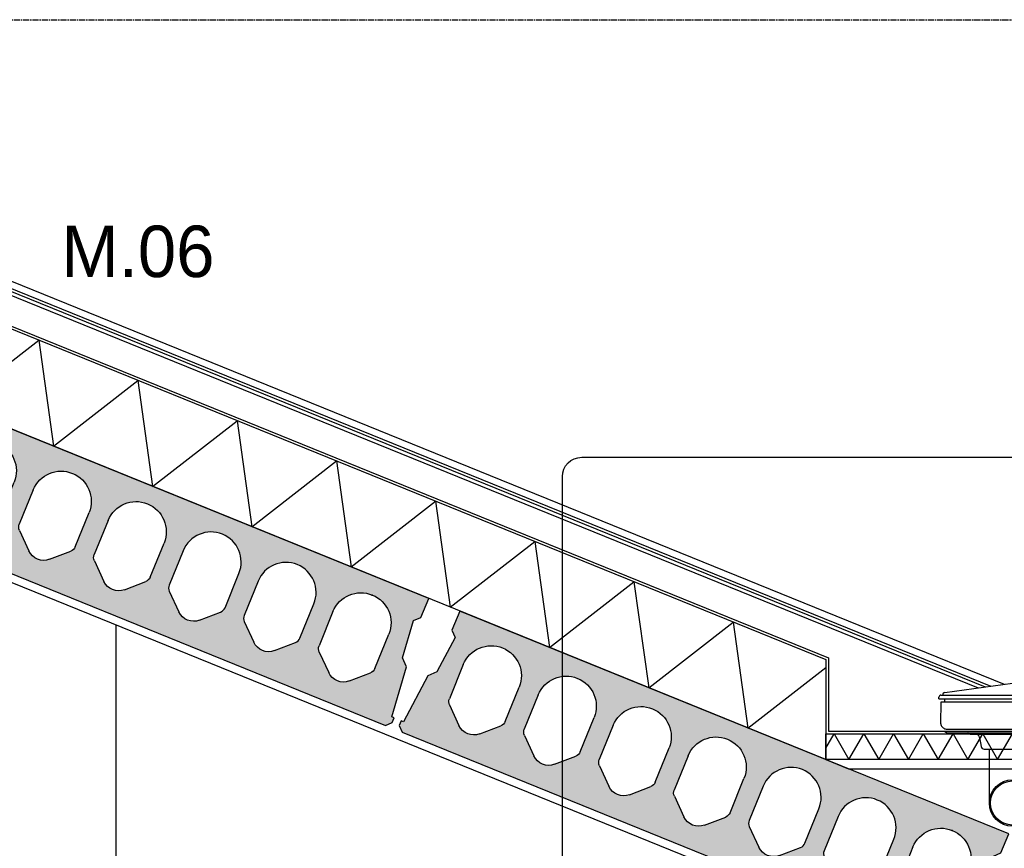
# Model space of a CAD drawing. Header units: millimetres. Extents: x -297000 to 504135, y -166520 to 252050.
# Tile 300 of 416: x 24898 to 26809, y -8509 to -6900. Entities that reach past the tile are written whole.
import ezdxf

# ---------------------------------------------------------------- set-up
doc = ezdxf.new("R2010")
doc.units = ezdxf.units.MM
doc.header["$MEASUREMENT"] = 0
doc.linetypes.add('ACAD_ISO10W100', pattern=[18, 12, -3, 0, -3])
doc.linetypes.add('CENTER', pattern=[50.800000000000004, 31.75, -6.349999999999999, 6.349999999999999, -6.349999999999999])
doc.layers.get('Defpoints').update_dxf_attribs({"color": 6})
for name, color, linetype in [('010_D0050_D', 1, 'Continuous'), ('010_T0100_T', 4, 'Continuous'), ('040_AXPRI_B', 9, 'CENTER'), ('068_HATCH_H', 8, 'Continuous'), ('080_SYMB_DETAIL', 4, 'Continuous'), ('210_INSUL_G', 8, 'Continuous'), ('210_WALEX_G', 2, 'Continuous'), ('220_WALIN_E', 1, 'Continuous'), ('299_CONCR_G', 3, 'Continuous'), ('299_CONCR_H', 251, 'Continuous'), ('450_CEIFI_G', 2, 'Continuous'), ('470_ROOF_G', 4, 'Continuous'), ('480_OTHFI_G', 4, 'Continuous'), ('520_DRAIN_E', 8, 'Continuous'), ('520_DRAIN_G', 2, 'Continuous')]:
    doc.layers.add(name, color=color, linetype=linetype)
doc.styles.add('VMX 2 MEDIUM 100', font='unvr55w.TTF', dxfattribs={"height": 200})
doc.styles.add('VMX 2 MEDIUM 50', font='unvr55w.TTF', dxfattribs={"height": 100})
doc.dimstyles.new('VMX 50', dxfattribs={"dimscale": 50, "dimtxt": 1, "dimasz": 1, "dimexe": 2, "dimexo": 2, "dimgap": 0.7, "dimtad": 1, "dimdec": 0, "dimdsep": 46, "dimtxsty": 'VMX 2 MEDIUM 50', "dimblk1": 'VMX-DIM-ARROW', "dimblk2": 'VMX-DIM-ARROW', "dimsah": 1, "dimcen": 1, "dimdle": 2, "dimse1": 1, "dimse2": 1, "dimclrd": 256, "dimclre": 256, "dimclrt": 256, "dimadec": 0, "dimazin": 0, "dimtm": 1e-09, "dimtfac": 1, "dimtdec": 0, "dimtmove": 2, "dimatfit": 2, "dimldrblk": 'VMX-DIM-ARROW', "dimfxl": 0, "dimtolj": 2, "dimlwd": -1, "dimarcsym": 0})

# ---------------------------------------------------------------- blocks, each defined once
blk = doc.blocks.new('VMX-DIM-ARROW')
h = blk.add_hatch(color=256)
edge = h.paths.add_edge_path()
edge.add_arc((0, 0), 0.5, 0, 360)
for p, q in [((0, 2.500000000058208), (0, -2.499999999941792)), ((-2.5, 0), (2.5, 0))]:
    blk.add_line(p, q)
blk = doc.blocks.new('*D480')
at = {"layer": '010_D0050_D'}
blk.add_line((22574.99999995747, -8730.000001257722), (22574.99999995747, -7655.480718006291), dxfattribs=at)
at = {"layer": 'Defpoints', "color": 0}
for p in [(22574.99999995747, -7605.480718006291), (24963.00204499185, -7605.480718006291), (28132.99994922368, -8780.000001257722)]:
    blk.add_point(p, dxfattribs=at)
at = {"layer": '010_D0050_D', "xscale": 50, "yscale": 50, "zscale": 50}
for p, rotation in [((22574.99999995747, -7605.480718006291), 90), ((22574.99999995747, -8780.000001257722), 270)]:
    blk.add_blockref('VMX-DIM-ARROW', p, dxfattribs=dict(at, rotation=rotation))
at = {"layer": '010_D0050_D', "insert": (22488.86605240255, -8192.740359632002), "char_height": 100, "attachment_point": 5, "rotation": 90, "style": 'VMX 2 MEDIUM 50'}
blk.add_mtext('\\A2;1175', dxfattribs=at)
blk = doc.blocks.new('GRID02')
at = {"layer": '040_AXPRI_B', "linetype": 'ACAD_ISO10W100'}
blk.add_lwpolyline([(-4000, 8700), (27199.99999785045, 8700)], dxfattribs=at)
blk = doc.blocks.new('KANAALPLAAT260')
at = {"layer": '299_CONCR_H'}
h = blk.add_hatch(color=256, dxfattribs=at)
h.paths.add_polyline_path([(5.049627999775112, 120.4962809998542), (18.44946200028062, 133.8961149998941), (25.96350099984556, 209.0364990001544), (15, 220), (15, 260), (1165, 260), (1165, 220), (1154.036499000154, 209.0364990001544), (1161.550537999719, 133.8961149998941), (1174.950372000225, 120.4962809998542), (1185, 20), (1190, 20), (1190, 10), (1180, 0), (0, 0), (-10, 10), (-10, 20), (-5, 20)])
edge = h.paths.add_edge_path(flags=16)
edge.add_arc((119, 76.68257113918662), 31.68257478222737, 226.8415831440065, 313.1584168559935)
edge.add_line((140.6714472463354, 53.57123368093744), (172.760268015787, 83.66084609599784))
edge.add_arc((162.5, 94.60282490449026), 15, 313.1584168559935, 360)
edge.add_line((177.5, 94.60282490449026), (177.5, 166.5))
edge.add_arc((119, 166.5), 58.5, 0, 180)
edge.add_line((60.5, 166.5), (60.5, 94.60282490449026))
edge.add_arc((75.5, 94.60282490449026), 14.99999999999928, 180, 226.8415831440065)
edge.add_line((65.239731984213, 83.66084609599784), (97.32855275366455, 53.57123368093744))
edge = h.paths.add_edge_path(flags=16)
edge.add_line((254.3285527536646, 53.57123368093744), (222.239731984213, 83.66084609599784))
edge.add_arc((232.5, 94.60282490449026), 14.99999999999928, 180, 226.8415831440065, ccw=False)
edge.add_line((217.5, 94.60282490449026), (217.5, 166.5))
edge.add_arc((276, 166.5), 58.5, 0, 180, ccw=False)
edge.add_line((334.5, 166.5), (334.5, 94.60282490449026))
edge.add_arc((319.5, 94.60282490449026), 15, -46.841583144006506, 0, ccw=False)
edge.add_line((329.760268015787, 83.66084609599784), (297.6714472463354, 53.57123368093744))
edge.add_arc((276, 76.68257113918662), 31.68257478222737, 226.8415831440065, 313.1584168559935, ccw=False)
edge = h.paths.add_edge_path(flags=16)
edge.add_arc((389.5, 94.60282490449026), 14.99999999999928, 180, 226.8415831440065)
edge.add_line((379.239731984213, 83.66084609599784), (411.3285527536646, 53.57123368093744))
edge.add_arc((433, 76.68257113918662), 31.68257478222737, 226.8415831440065, 313.1584168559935)
edge.add_line((454.6714472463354, 53.57123368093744), (486.760268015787, 83.66084609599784))
edge.add_arc((476.5, 94.60282490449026), 15, 313.1584168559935, 360)
edge.add_line((491.5, 94.60282490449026), (491.5, 166.5))
edge.add_arc((433, 166.5), 58.5, 0, 180)
edge.add_line((374.5, 166.5), (374.5, 94.60282490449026))
edge = h.paths.add_edge_path(flags=16)
edge.add_arc((590, 76.68257113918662), 31.68257478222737, 226.8415831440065, 313.1584168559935)
edge.add_line((611.6714472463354, 53.57123368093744), (643.760268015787, 83.66084609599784))
edge.add_arc((633.5, 94.60282490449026), 15, 313.1584168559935, 360)
edge.add_line((648.5, 94.60282490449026), (648.5, 166.5))
edge.add_arc((590, 166.5), 58.5, 0, 180)
edge.add_line((531.5, 166.5), (531.5, 94.60282490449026))
edge.add_arc((546.5, 94.60282490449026), 14.99999999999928, 180, 226.8415831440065)
edge.add_line((536.239731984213, 83.66084609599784), (568.3285527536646, 53.57123368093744))
edge = h.paths.add_edge_path(flags=16)
edge.add_line((725.3285527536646, 53.57123368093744), (693.239731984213, 83.66084609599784))
edge.add_arc((703.5, 94.60282490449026), 14.99999999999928, 180, 226.8415831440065, ccw=False)
edge.add_line((688.5, 94.60282490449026), (688.5, 166.5))
edge.add_arc((747, 166.5), 58.5, 0, 180, ccw=False)
edge.add_line((805.5, 166.5), (805.5, 94.60282490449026))
edge.add_arc((790.5, 94.60282490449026), 15, -46.841583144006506, 0, ccw=False)
edge.add_line((800.760268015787, 83.66084609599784), (768.6714472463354, 53.57123368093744))
edge.add_arc((747, 76.68257113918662), 31.68257478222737, 226.8415831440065, 313.1584168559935, ccw=False)
edge = h.paths.add_edge_path(flags=16)
edge.add_arc((860.5, 94.60282490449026), 14.99999999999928, 180, 226.8415831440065)
edge.add_line((850.239731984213, 83.66084609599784), (882.3285527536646, 53.57123368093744))
edge.add_arc((904, 76.68257113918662), 31.68257478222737, 226.8415831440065, 313.1584168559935)
edge.add_line((925.6714472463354, 53.57123368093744), (957.760268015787, 83.66084609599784))
edge.add_arc((947.5, 94.60282490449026), 15, 313.1584168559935, 360)
edge.add_line((962.5, 94.60282490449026), (962.5, 166.5))
edge.add_arc((904, 166.5), 58.5, 0, 180)
edge.add_line((845.5, 166.5), (845.5, 94.60282490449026))
edge = h.paths.add_edge_path(flags=16)
edge.add_line((1002.5, 94.60282490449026), (1002.5, 166.5))
edge.add_arc((1061, 166.5), 58.5, 0, 180, ccw=False)
edge.add_line((1119.5, 166.5), (1119.5, 94.60282490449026))
edge.add_arc((1104.5, 94.60282490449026), 15, -46.841583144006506, 0, ccw=False)
edge.add_line((1114.760268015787, 83.66084609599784), (1082.671447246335, 53.57123368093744))
edge.add_arc((1061, 76.68257113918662), 31.68257478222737, 226.8415831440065, 313.1584168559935, ccw=False)
edge.add_line((1039.328552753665, 53.57123368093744), (1007.239731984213, 83.66084609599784))
edge.add_arc((1017.5, 94.60282490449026), 14.99999999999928, 180, 226.8415831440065, ccw=False)
at = {"layer": '299_CONCR_G'}
for p, q in [((60.5, 94.60282490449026), (60.5, 166.5)), ((177.5, 166.5), (177.5, 94.60282490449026)), ((531.5, 94.60282490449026), (531.5, 166.5)), ((648.5, 166.5), (648.5, 94.60282490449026)), ((688.5, 94.60282490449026), (688.5, 166.5)), ((805.5, 166.5), (805.5, 94.60282490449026)), ((845.5, 94.60282490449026), (845.5, 166.5)), ((962.5, 166.5), (962.5, 94.60282490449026)), ((1002.5, 94.60282490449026), (1002.5, 166.5)), ((1119.5, 166.5), (1119.5, 94.60282490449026)), ((97.32855275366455, 53.57123368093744), (65.239731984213, 83.66084609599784)), ((254.3285527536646, 53.57123368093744), (222.239731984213, 83.66084609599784)), ((329.760268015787, 83.66084609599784), (297.6714472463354, 53.57123368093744)), ((411.3285527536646, 53.57123368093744), (379.239731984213, 83.66084609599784)), ((486.760268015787, 83.66084609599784), (454.6714472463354, 53.57123368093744)), ((568.3285527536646, 53.57123368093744), (536.239731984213, 83.66084609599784)), ((643.760268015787, 83.66084609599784), (611.6714472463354, 53.57123368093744)), ((725.3285527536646, 53.57123368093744), (693.239731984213, 83.66084609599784)), ((800.760268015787, 83.66084609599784), (768.6714472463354, 53.57123368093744)), ((882.3285527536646, 53.57123368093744), (850.239731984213, 83.66084609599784)), ((957.760268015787, 83.66084609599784), (925.6714472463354, 53.57123368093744)), ((1039.328552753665, 53.57123368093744), (1007.239731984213, 83.66084609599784)), ((1114.760268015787, 83.66084609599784), (1082.671447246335, 53.57123368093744))]:
    blk.add_line(p, q, dxfattribs=at)
blk.add_lwpolyline([(1161.550537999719, 133.8961149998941), (1174.950372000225, 120.4962809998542), (1185, 20), (1190, 20), (1190, 10), (1180, 0), (0, 0), (-10, 10), (-10, 20), (-5, 20), (5.049627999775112, 120.4962809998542), (18.44946200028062, 133.8961149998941), (25.96350099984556, 209.0364990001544), (15, 220), (15, 260), (1165, 260), (1165, 220), (1154.036499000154, 209.0364990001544)], close=True, dxfattribs=at)
for points in [[(222.2397319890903, 83.6608460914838, -0.2072792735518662), (217.5, 94.60282490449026), (217.5, 166.5, -0.9999999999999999), (334.5, 166.5), (334.5, 94.60282490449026, -0.2072792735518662), (329.7602680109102, 83.66084609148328)], [(379.2397319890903, 83.6608460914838, -0.2072792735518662), (374.5, 94.60282490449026), (374.5, 166.5, -0.9999999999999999), (491.5, 166.5), (491.5, 94.60282490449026, -0.2072792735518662), (486.7602680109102, 83.66084609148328)]]:
    blk.add_lwpolyline(points, format="xyb", dxfattribs=at)
blk.add_lwpolyline([(172.760268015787, 83.66084609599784), (140.6714472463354, 53.57123368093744)], dxfattribs=at)
for centre, radius, start, end in [((119, 166.5), 58.5, 0, 180), ((590, 166.5), 58.5, 0, 180), ((747, 166.5), 58.5, 0, 180), ((904, 166.5), 58.5, 0, 180), ((1061, 166.5), 58.5, 0, 180), ((75.5, 94.60282490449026), 14.99999999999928, 180, 226.8415831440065), ((162.5, 94.60282490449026), 15, 313.1584168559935, 0), ((546.5, 94.60282490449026), 14.99999999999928, 180, 226.8415831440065), ((633.5, 94.60282490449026), 15, 313.1584168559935, 0), ((703.5, 94.60282490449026), 14.99999999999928, 180, 226.8415831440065), ((790.5, 94.60282490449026), 15, 313.1584168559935, 0), ((860.5, 94.60282490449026), 14.99999999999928, 180, 226.8415831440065), ((947.5, 94.60282490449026), 15, 313.1584168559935, 0), ((1017.5, 94.60282490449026), 14.99999999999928, 180, 226.8415831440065), ((1104.5, 94.60282490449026), 15, 313.1584168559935, 0), ((119, 76.68257113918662), 31.68257478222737, 226.8415831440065, 313.1584168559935), ((276, 76.68257113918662), 31.68257478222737, 226.8415831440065, 313.1584168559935), ((433, 76.68257113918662), 31.68257478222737, 226.8415831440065, 313.1584168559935), ((590, 76.68257113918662), 31.68257478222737, 226.8415831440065, 313.1584168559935), ((747, 76.68257113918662), 31.68257478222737, 226.8415831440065, 313.1584168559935), ((904, 76.68257113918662), 31.68257478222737, 226.8415831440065, 313.1584168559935), ((1061, 76.68257113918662), 31.68257478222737, 226.8415831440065, 313.1584168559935)]:
    blk.add_arc(centre, radius, start, end, dxfattribs=at)
at = {"layer": '299_CONCR_G', "linetype": 'ByBlock'}
blk.add_point((119.0456621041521, 224.9999821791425), dxfattribs=at)
blk = doc.blocks.new('gootdetail')
at = {"layer": '068_HATCH_H'}
blk.add_lwpolyline([(-724.9997384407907, 22.1315822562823), (-708.9098999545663, 50.00000000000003), (-680.042386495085, 1.4210854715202e-14), (-651.1748730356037, 50.00000000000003), (-622.3073595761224, 1.4210854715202e-14), (-593.4398461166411, 50.00000000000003), (-564.5723326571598, 1.4210854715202e-14), (-535.7048191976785, 50.00000000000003), (-506.8373057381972, 1.4210854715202e-14), (-477.9697922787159, 50.00000000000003), (-449.1022788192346, 1.4210854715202e-14), (-420.2347653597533, 50.00000000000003), (-391.367251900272, 1.4210854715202e-14), (-362.4997384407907, 50.00000000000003), (-333.6322249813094, 1.4210854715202e-14), (-304.7647115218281, 50.00000000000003), (-275.8971980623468, 1.4210854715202e-14), (-247.0296846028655, 50.00000000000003), (-218.1621711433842, 1.4210854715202e-14), (-189.2946576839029, 50.00000000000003), (-160.4271442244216, 1.4210854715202e-14), (-131.5596307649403, 50.00000000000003), (-102.692117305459, 1.4210854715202e-14), (-73.82460384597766, 50.00000000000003), (-44.95709038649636, 1.4210854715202e-14), (-16.08957692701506, 50.00000000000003), (0.0001157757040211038, 22.13183476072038)], dxfattribs=at)
at = {"layer": '210_INSUL_G', "color": 1}
blk.add_lwpolyline([(-724.9997384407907, 5.684341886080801e-14), (-724.9997384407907, 50.00000000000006), (0.0002615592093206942, 50), (0, 0), (-724.9997384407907, 5.684341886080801e-14)], dxfattribs=at)
at = {"layer": '210_WALEX_G'}
blk.add_lwpolyline([(0, 0), (-724.9997384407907, 5.684341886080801e-14), (-680.683603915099, -17.99999999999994), (-44.31613452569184, -18), (0, 0)], dxfattribs=at)
at = {"layer": '470_ROOF_G'}
blk.add_lwpolyline([(-719.9997384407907, 197.6471529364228), (-719.9997384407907, 55.00000000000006), (-4.999738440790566, 55), (-4.999738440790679, 197.6471529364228)], dxfattribs=at)
at = {"layer": '520_DRAIN_E', "color": 8}
for p, q in [((-505.4997548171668, 117.8301667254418), (-505.4997548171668, 121.3301667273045)), ((-219.4997430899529, 117.8300070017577), (-219.4997391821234, 121.3300070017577)), ((-501.4985368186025, 69.55384099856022), (-501.4985368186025, 71.15634399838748)), ((-494.6958908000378, 55.00000000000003), (-489.7317894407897, 52.13397499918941)), ((-448.3657634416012, 51.73205099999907), (-444.7313653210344, 49.63372986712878)), ((-426.3340734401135, 42.88918599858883), (-423.2605044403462, 25.45811099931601)), ((-298.6654034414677, 42.88918599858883), (-301.738972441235, 25.45811099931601)), ((-276.6337134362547, 51.73205099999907), (-280.2681115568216, 49.63372986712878)), ((-235.2676874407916, 52.13397499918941), (-230.3035860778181, 55.00000000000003))]:
    blk.add_line(p, q, dxfattribs=at)
for points in [[(-494.1498448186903, 130.3279497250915), (-362.4997316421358, 148.8301671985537), (-230.4997548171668, 130.2787807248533)], [(-505.4997548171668, 117.8301667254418), (-219.4997548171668, 117.8301667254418)], [(-501.4997548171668, 125.3301667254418), (-223.4997548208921, 125.3301667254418)], [(-494.6626301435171, 117.8244789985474), (-494.6626301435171, 111.9943122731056)], [(-230.3366639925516, 117.8300192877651), (-230.336670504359, 111.999852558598)], [(-501.4985368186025, 69.55384099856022), (-500.7576358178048, 112), (-224.2418712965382, 112), (-223.5010150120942, 69.5536857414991), (-223.5010132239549, 71.156188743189)], [(-499.1566088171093, 63.75736699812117), (-497.2423868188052, 61.84314600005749)], [(-491.5855328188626, 59.50000000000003), (-233.4139768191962, 59.50000000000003)], [(-225.842949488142, 63.75721435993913), (-227.7571736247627, 61.84299549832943)], [(-489.2317894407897, 52.00000000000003), (-235.2676874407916, 52.13397499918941)], [(-444.2318504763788, 49.50000000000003), (-280.7676874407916, 49.50000000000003)], [(-407.4998692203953, -84.22387920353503), (-407.4998692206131, 20.49999999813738)], [(-317.4998692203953, -84.22387920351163), (-317.4998692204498, 20.49999999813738)]]:
    blk.add_lwpolyline(points, dxfattribs=at)
at = {"layer": '520_DRAIN_E', "ltscale": 5}
blk.add_lwpolyline([(-509.9997384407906, 55.00000000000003), (-214.9997384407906, 55.00000000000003)], dxfattribs=at)
at = {"layer": '520_DRAIN_E', "color": 8}
blk.add_lwpolyline([(-423.2605049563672, 25.45811093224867, 0.3639702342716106), (-417.3516584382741, 20.49999999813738), (-307.6478184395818, 20.49999999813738, 0.3639702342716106), (-301.7389719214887, 25.45811093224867)], format="xyb", dxfattribs=at)
for centre, radius, start, end in [((-501.4997548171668, 121.3301667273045), 4, 90, 180), ((-498.5233928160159, 125.8301667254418), 0.5, 270, 0.4764389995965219), ((-498.5233928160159, 125.8301667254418), 0.5, 270, 0.4764389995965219), ((-493.5235658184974, 125.8717437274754), 4.5, 97.99999998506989, 180.4764389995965), ((-231.4759231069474, 125.8715973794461), 4.5, 359.5234970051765, 81.99993599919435), ((-226.4760961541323, 125.830014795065), 0.5, 179.5234970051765, 269.9999359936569), ((-226.4760961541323, 125.830014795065), 0.5, 179.5234970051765, 269.9999359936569), ((-223.4997391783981, 121.3300114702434), 4, 359.9999360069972, 89.99993599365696), ((-493.4997548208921, 69.41422199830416), 8, 178.9999999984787, 225.0000000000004), ((-491.5855328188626, 67.50000000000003), 8, 225.0000000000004, 270), ((-233.4140213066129, 67.49985581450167), 8, 269.9999359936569, 314.9999360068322), ((-231.4997971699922, 69.41407567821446), 8, 314.9999360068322, 0.9999359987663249), ((-449.3657634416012, 50.00000000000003), 2, 59.9999999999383, 90), ((-444.2317894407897, 50.49999999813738), 1, 239.9999999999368, 270), ((-434.2125354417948, 41.49999999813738), 8, 9.999999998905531, 90), ((-290.7869414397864, 41.49999999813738), 8, 90, 170.0000000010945), ((-280.7676874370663, 50.49999999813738), 1, 270, 300.0000000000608), ((-275.6337134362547, 50.00000000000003), 2, 90, 120.0000000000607)]:
    blk.add_arc(centre, radius, start, end, dxfattribs=at)
at = {"layer": '520_DRAIN_G'}
for radius in [45, 42.76431929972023]:
    blk.add_circle((-362.4998692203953, -84.22387920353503), radius, dxfattribs=at)
blk = doc.blocks.new('1006_X-03.01')
at = {"layer": '068_HATCH_H'}
for points in [[(11408.83647613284, 8502.939864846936), (11599.99999976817, 8580.585252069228), (14483.72050056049, 7409.296971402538)], [(11413.7811713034, 8490.761122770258), (11599.99999976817, 8566.39811025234), (14457.77063260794, 7405.649955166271)], [(11415.80661308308, 8485.772476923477), (11599.99999976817, 8560.586785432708), (14447.14107003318, 7404.156067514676)], [(11418.4620243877, 8479.23222150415), (11599.99999976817, 8552.967974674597), (14433.20541367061, 7402.197538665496)], [(12445.83828374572, 7949.861459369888), (12609.85890667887, 8077.522091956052), (12638.40594610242, 7871.645749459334), (12802.42656550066, 7999.306379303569), (12830.97360430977, 7793.430041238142), (12994.99422370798, 7921.090671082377), (13023.54126250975, 7715.214333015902), (13187.56188191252, 7842.874962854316), (13216.10892071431, 7636.998624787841), (13380.12954365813, 7764.659257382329), (13408.67658308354, 7558.782914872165), (13572.69720248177, 7686.4435447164), (13601.24424129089, 7480.567206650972), (13765.2648606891, 7608.227836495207), (13793.81189949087, 7402.351498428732), (13957.83251889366, 7530.012128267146), (13986.37955769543, 7324.135790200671), (14137.5001182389, 7441.756038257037)]]:
    blk.add_lwpolyline(points, dxfattribs=at)
at = {"layer": '210_INSUL_G', "color": 1}
blk.add_lwpolyline([(12063.24578663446, 8105.260056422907), (12070.01946566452, 8121.936904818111), (11599.99999787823, 8312.84593854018), (11553.85770975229, 8294.104204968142), (11492.89460893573, 8444.19581480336), (11599.99993712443, 8487.69914475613), (14137.50012863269, 7457.036070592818), (14137.50012863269, 7262.754757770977), (12063.24578664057, 8105.260056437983)], close=True, dxfattribs=at)
at = {"layer": '220_WALIN_E'}
blk.add_lwpolyline([(12759.99999784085, 3800), (12759.99999784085, 7524.359759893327)], dxfattribs=at)
at = {"layer": '450_CEIFI_G'}
blk.add_lwpolyline([(15806.04025614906, 7348.097006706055), (15080.00004439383, 7053.199359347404), (15080.00004439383, 6779.171441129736), (13922.49996550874, 6779.171441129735), (13922.49996550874, 7052.183985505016), (11600.00204712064, 7995.519283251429), (11491.99958919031, 7951.651476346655)], dxfattribs=at)
at = {"layer": '480_OTHFI_G', "ltscale": 5}
blk.add_lwpolyline([(11491.01302848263, 8448.82827149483), (11599.99993540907, 8493.09584858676), (14142.50012863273, 7460.401910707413)], dxfattribs=at)
for name, p in [('GRID02', (0, 0)), ('gootdetail', (14862.49986707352, 7262.754757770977))]:
    blk.add_blockref(name, p)
at = {"xscale": -1, "rotation": 337.8943577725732}
for p in [(13282.86807024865, 7329.254328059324), (14408.5553369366, 6872.030993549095)]:
    blk.add_blockref('KANAALPLAAT260', p, dxfattribs=at)

msp = doc.modelspace()

# ---------------------------------------------------------------- linework, layer by layer
at = {"layer": '080_SYMB_DETAIL', "color": 6}
msp.add_lwpolyline([(27701.24997885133, -7787.500001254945), (27701.24997885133, -8962.500001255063, -0.4142135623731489), (27663.74997885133, -9000.000001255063), (25988.74997885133, -9000.00000125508, -0.414213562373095), (25951.24997885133, -8962.50000125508), (25951.24997885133, -7787.500001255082, -0.4142135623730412), (25988.74997885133, -7750.000001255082), (27663.74997885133, -7750.000001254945, -0.414213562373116)], format="xyb", close=True, dxfattribs=at)

# ---------------------------------------------------------------- block references
msp.add_blockref('1006_X-03.01', (12325.00000211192, -15600.00000125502))

# ---------------------------------------------------------------- texts
at = {"layer": '010_T0100_T', "insert": (25127.426582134, -7350.693624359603), "char_height": 100, "attachment_point": 5, "style": 'VMX 2 MEDIUM 100'}
msp.add_mtext('M.06', dxfattribs=at)

# ---------------------------------------------------------------- dimensions: what is measured, and where the dimension line sits
at = {"layer": '010_D0050_D'}
dim = msp.add_linear_dim(base=(22574.99999995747, -7605.480718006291), p1=(28132.99994922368, -8780.000001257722), p2=(24963.00204499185, -7605.480718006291), angle=90, dimstyle='VMX 50', dxfattribs=at)
dim.commit()
dim.dimension.update_dxf_attribs({"geometry": '*D480', "text_midpoint": (22488.86605240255, -8192.740359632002)})

doc.saveas('drawing.dxf')
